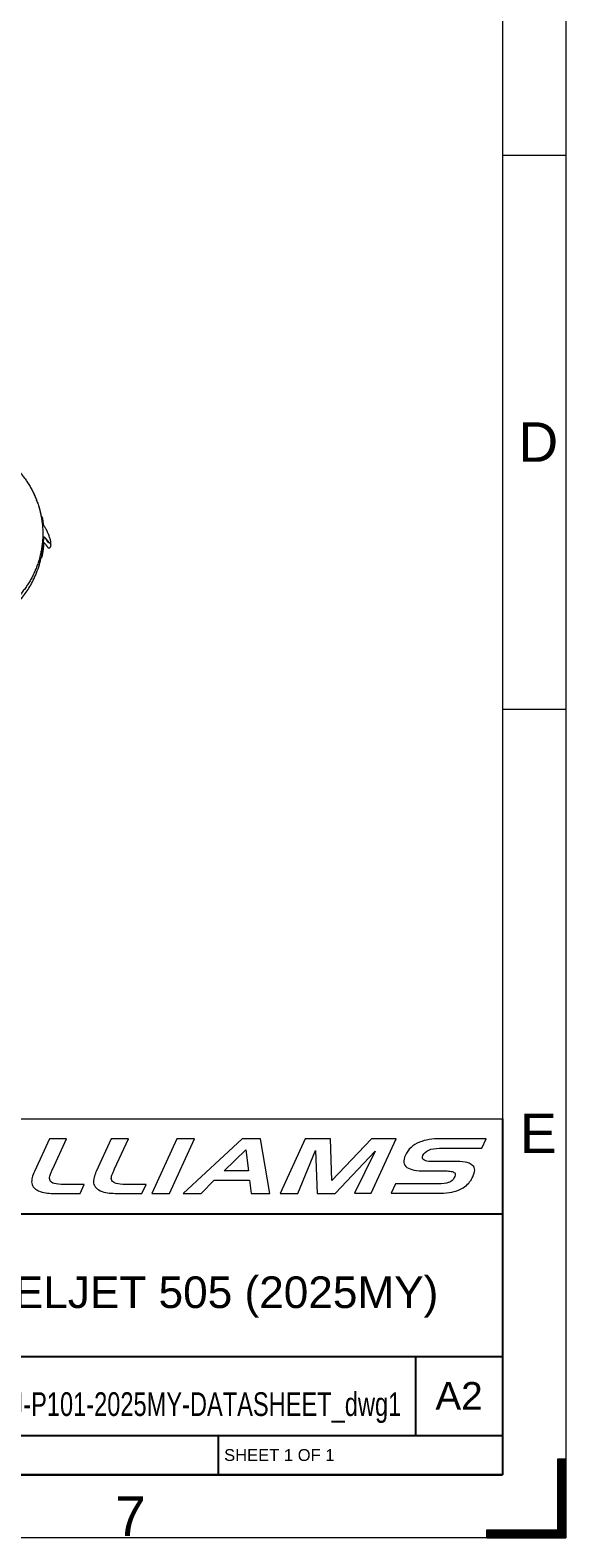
# Model space of a CAD drawing. Header units: millimetres. Extents: x 0 to 594, y 0 to 420.
# Tile 419 of 420: x 526 to 594, y 0 to 191. Entities that reach past the tile are written whole.
import ezdxf

# ---------------------------------------------------------------- set-up
doc = ezdxf.new("R2010")
doc.units = ezdxf.units.MM
doc.layers.add('1', color=7, linetype='Continuous', true_color=0xffffff)
doc.layers.add('256', color=7, linetype='Continuous', true_color=0xffffff)
doc.styles.add('Arial Unicode MS', font='txt')

# ---------------------------------------------------------------- blocks, each defined once
blk = doc.blocks.new('HATCH5')
at = {"color": 163, "lineweight": 13}
for p, q in [((593, 9.98988), (594, 9.98988)), ((593, 9.94755), (594, 9.94755)), ((593, 9.90522), (594, 9.90522)), ((593, 9.86289), (594, 9.86289)), ((593, 9.82056), (594, 9.82056)), ((593, 9.77823), (594, 9.77823)), ((593, 9.7359), (594, 9.7359)), ((593, 9.69357), (594, 9.69357)), ((593, 9.65124), (594, 9.65124)), ((593, 9.60891), (594, 9.60891)), ((593, 9.56658), (594, 9.56658)), ((593, 9.52425), (594, 9.52425)), ((593, 9.48192), (594, 9.48192)), ((593, 9.43959), (594, 9.43959)), ((593, 9.39726), (594, 9.39726)), ((593, 9.35493), (594, 9.35493)), ((593, 9.3126), (594, 9.3126)), ((593, 9.27027), (594, 9.27027)), ((593, 9.22794), (594, 9.22794)), ((593, 9.18561), (594, 9.18561)), ((593, 9.14328), (594, 9.14328)), ((593, 9.10095), (594, 9.10095)), ((593, 9.05862), (594, 9.05862)), ((593, 9.01629), (594, 9.01629)), ((593, 8.97396), (594, 8.97396)), ((593, 8.93163), (594, 8.93163)), ((593, 8.8893), (594, 8.8893)), ((593, 8.84697), (594, 8.84697)), ((593, 8.80464), (594, 8.80464)), ((593, 8.76231), (594, 8.76231)), ((593, 8.71998), (594, 8.71998)), ((593, 8.67765), (594, 8.67765)), ((593, 8.63532), (594, 8.63532)), ((593, 8.59299), (594, 8.59299)), ((593, 8.55066), (594, 8.55066)), ((593, 8.50833), (594, 8.50833)), ((593, 8.466), (594, 8.466)), ((593, 8.42367), (594, 8.42367)), ((593, 8.38134), (594, 8.38134)), ((593, 8.33901), (594, 8.33901)), ((593, 8.29668), (594, 8.29668)), ((593, 8.25435), (594, 8.25435)), ((593, 8.21202), (594, 8.21202)), ((593, 8.16969), (594, 8.16969)), ((593, 8.12736), (594, 8.12736)), ((593, 8.08503), (594, 8.08503)), ((593, 8.0427), (594, 8.0427)), ((593, 8.00037), (594, 8.00037)), ((593, 7.95804), (594, 7.95804)), ((593, 7.91571), (594, 7.91571)), ((593, 7.87338), (594, 7.87338)), ((593, 7.83105), (594, 7.83105)), ((593, 7.78872), (594, 7.78872)), ((593, 7.74639), (594, 7.74639)), ((593, 7.70406), (594, 7.70406)), ((593, 7.66173), (594, 7.66173)), ((593, 7.6194), (594, 7.6194)), ((593, 7.57707), (594, 7.57707)), ((593, 7.53474), (594, 7.53474)), ((593, 7.49241), (594, 7.49241)), ((593, 7.45008), (594, 7.45008)), ((593, 7.40775), (594, 7.40775)), ((593, 7.36542), (594, 7.36542)), ((593, 7.32309), (594, 7.32309)), ((593, 7.28076), (594, 7.28076)), ((593, 7.23843), (594, 7.23843)), ((593, 7.1961), (594, 7.1961)), ((593, 7.15377), (594, 7.15377)), ((593, 7.11144), (594, 7.11144)), ((593, 7.06911), (594, 7.06911)), ((593, 7.02678), (594, 7.02678)), ((593, 6.98445), (594, 6.98445)), ((593, 6.94212), (594, 6.94212)), ((593, 6.89979), (594, 6.89979)), ((593, 6.85746), (594, 6.85746)), ((593, 6.81513), (594, 6.81513)), ((593, 6.7728), (594, 6.7728)), ((593, 6.73047), (594, 6.73047)), ((593, 6.68814), (594, 6.68814)), ((593, 6.64581), (594, 6.64581)), ((593, 6.60348), (594, 6.60348)), ((593, 6.56115), (594, 6.56115)), ((593, 6.51882), (594, 6.51882)), ((593, 6.47649), (594, 6.47649)), ((593, 6.43416), (594, 6.43416)), ((593, 6.39183), (594, 6.39183)), ((593, 6.3495), (594, 6.3495)), ((593, 6.30717), (594, 6.30717)), ((593, 6.26484), (594, 6.26484)), ((593, 6.22251), (594, 6.22251)), ((593, 6.18018), (594, 6.18018)), ((593, 6.13785), (594, 6.13785)), ((593, 6.09552), (594, 6.09552)), ((593, 6.05319), (594, 6.05319)), ((593, 6.01086), (594, 6.01086)), ((593, 5.96853), (594, 5.96853)), ((593, 5.9262), (594, 5.9262)), ((593, 5.88387), (594, 5.88387)), ((593, 5.84154), (594, 5.84154)), ((593, 5.79921), (594, 5.79921)), ((593, 5.75688), (594, 5.75688)), ((593, 5.71455), (594, 5.71455)), ((593, 5.67222), (594, 5.67222)), ((593, 5.62989), (594, 5.62989)), ((593, 5.58756), (594, 5.58756)), ((593, 5.54523), (594, 5.54523)), ((593, 5.5029), (594, 5.5029)), ((593, 5.46057), (594, 5.46057)), ((593, 5.41824), (594, 5.41824)), ((593, 5.37591), (594, 5.37591)), ((593, 5.33358), (594, 5.33358)), ((593, 5.29125), (594, 5.29125)), ((593, 5.24892), (594, 5.24892)), ((593, 5.20659), (594, 5.20659)), ((593, 5.16426), (594, 5.16426)), ((593, 5.12193), (594, 5.12193)), ((593, 5.0796), (594, 5.0796)), ((593, 5.03727), (594, 5.03727)), ((593, 4.99494), (594, 4.99494)), ((593, 4.95261), (594, 4.95261)), ((593, 4.91028), (594, 4.91028)), ((593, 4.86795), (594, 4.86795)), ((593, 4.82562), (594, 4.82562)), ((593, 4.78329), (594, 4.78329)), ((593, 4.74096), (594, 4.74096)), ((593, 4.69863), (594, 4.69863)), ((593, 4.6563), (594, 4.6563)), ((593, 4.61397), (594, 4.61397)), ((593, 4.57164), (594, 4.57164)), ((593, 4.52931), (594, 4.52931)), ((593, 4.48698), (594, 4.48698)), ((593, 4.44465), (594, 4.44465)), ((593, 4.40232), (594, 4.40232)), ((593, 4.35999), (594, 4.35999)), ((593, 4.31766), (594, 4.31766)), ((593, 4.27533), (594, 4.27533)), ((593, 4.233), (594, 4.233)), ((593, 4.19067), (594, 4.19067)), ((593, 4.14834), (594, 4.14834)), ((593, 4.10601), (594, 4.10601)), ((593, 4.06368), (594, 4.06368)), ((593, 4.02135), (594, 4.02135)), ((593, 3.97902), (594, 3.97902)), ((593, 3.93669), (594, 3.93669)), ((593, 3.89436), (594, 3.89436)), ((593, 3.85203), (594, 3.85203)), ((593, 3.8097), (594, 3.8097)), ((593, 3.76737), (594, 3.76737)), ((593, 3.72504), (594, 3.72504)), ((593, 3.68271), (594, 3.68271)), ((593, 3.64038), (594, 3.64038)), ((593, 3.59805), (594, 3.59805)), ((593, 3.55572), (594, 3.55572)), ((593, 3.51339), (594, 3.51339)), ((593, 3.47106), (594, 3.47106)), ((593, 3.42873), (594, 3.42873)), ((593, 3.3864), (594, 3.3864)), ((593, 3.34407), (594, 3.34407)), ((593, 3.30174), (594, 3.30174)), ((593, 3.25941), (594, 3.25941)), ((593, 3.21708), (594, 3.21708)), ((593, 3.17475), (594, 3.17475)), ((593, 3.13242), (594, 3.13242)), ((593, 3.09009), (594, 3.09009)), ((593, 3.04776), (594, 3.04776)), ((593, 3.00543), (594, 3.00543)), ((593, 2.9631), (594, 2.9631)), ((593, 2.92077), (594, 2.92077)), ((593, 2.87844), (594, 2.87844)), ((593, 2.83611), (594, 2.83611)), ((593, 2.79378), (594, 2.79378)), ((593, 2.75145), (594, 2.75145)), ((593, 2.70912), (594, 2.70912)), ((593, 2.66679), (594, 2.66679)), ((593, 2.62446), (594, 2.62446)), ((593, 2.58213), (594, 2.58213)), ((593, 2.5398), (594, 2.5398)), ((593, 2.49747), (594, 2.49747)), ((593, 2.45514), (594, 2.45514)), ((593, 2.41281), (594, 2.41281)), ((593, 2.37048), (594, 2.37048)), ((593, 2.32815), (594, 2.32815)), ((593, 2.28582), (594, 2.28582)), ((593, 2.24349), (594, 2.24349)), ((593, 2.20116), (594, 2.20116)), ((593, 2.15883), (594, 2.15883)), ((593, 2.1165), (594, 2.1165)), ((593, 2.07417), (594, 2.07417)), ((593, 2.03184), (594, 2.03184)), ((593, 1.98951), (594, 1.98951)), ((593, 1.94718), (594, 1.94718)), ((584, 0.97359), (594, 0.97359)), ((584, 0.93126), (594, 0.93126)), ((584, 0.88893), (594, 0.88893)), ((584, 0.8466), (594, 0.8466)), ((584, 0.80427), (594, 0.80427)), ((584, 0.76194), (594, 0.76194)), ((584, 0.71961), (594, 0.71961)), ((584, 0.67728), (594, 0.67728)), ((584, 0.63495), (594, 0.63495)), ((584, 0.59262), (594, 0.59262)), ((584, 0.55029), (594, 0.55029)), ((584, 0.50796), (594, 0.50796)), ((584, 0.46563), (594, 0.46563)), ((584, 0.4233), (594, 0.4233)), ((584, 0.38097), (594, 0.38097)), ((584, 0.33864), (594, 0.33864)), ((584, 0.29631), (594, 0.29631)), ((584, 0.25398), (594, 0.25398)), ((584, 0.21165), (594, 0.21165)), ((584, 0.16932), (594, 0.16932)), ((584, 0.12699), (594, 0.12699)), ((584, 0.08466), (594, 0.08466)), ((584, 0.04233), (594, 0.04233)), ((584, 0), (594, 0)), ((593, 1.90485), (594, 1.90485)), ((593, 1.86252), (594, 1.86252)), ((593, 1.82019), (594, 1.82019)), ((593, 1.77786), (594, 1.77786)), ((593, 1.73553), (594, 1.73553)), ((593, 1.6932), (594, 1.6932)), ((593, 1.65087), (594, 1.65087)), ((593, 1.60854), (594, 1.60854)), ((593, 1.56621), (594, 1.56621)), ((593, 1.52388), (594, 1.52388)), ((593, 1.48155), (594, 1.48155)), ((593, 1.43922), (594, 1.43922)), ((593, 1.39689), (594, 1.39689)), ((593, 1.35456), (594, 1.35456)), ((593, 1.31223), (594, 1.31223)), ((593, 1.2699), (594, 1.2699)), ((593, 1.22757), (594, 1.22757)), ((593, 1.18524), (594, 1.18524)), ((593, 1.14291), (594, 1.14291)), ((593, 1.10058), (594, 1.10058)), ((593, 1.05825), (594, 1.05825)), ((593, 1.01592), (594, 1.01592))]:
    blk.add_line(p, q, dxfattribs=at)
blk = doc.blocks.new('TabularNote1')
at = {"layer": '1', "color": 163, "linetype": 'Continuous', "lineweight": 18}
for p, q in [((-127, 45.05), (-113, 45.05)), ((-127, 45.05), (-127, 42.05)), ((-113, 45.05), (-101, 45.05)), ((-101, 45.05), (-83, 45.05)), ((-83, 45.05), (-36, 45.05)), ((-36, 45.05), (-11, 45.05)), ((-11, 45.05), (0, 45.05)), ((-127, 42.05), (-127, 39.05)), ((-127, 39.05), (-127, 36.05)), ((-127, 36.05), (-127, 33.03)), ((-127, 33.03), (-127, 30.03)), ((-127, 30.03), (-127, 27)), ((-127, 27), (-127, 21)), ((-127, 21), (-127, 15)), ((-127, 15), (-127, 12)), ((-127, 12), (-127, 5)), ((-127, 5), (-127, 0))]:
    blk.add_line(p, q, dxfattribs=at)
at = {"layer": '1', "color": 163, "linetype": 'Continuous', "lineweight": 25}
for p, q in [((-113, 45.05), (-113, 42.05)), ((-101, 45.05), (-101, 42.05)), ((-83, 45.05), (-83, 42.05)), ((0, 45.05), (0, 42.05)), ((-127, 42.05), (-113, 42.05)), ((-113, 42.05), (-101, 42.05)), ((-113, 42.05), (-113, 39.05)), ((-101, 42.05), (-83, 42.05)), ((-101, 42.05), (-101, 39.05)), ((-83, 42.05), (-83, 39.05)), ((0, 42.05), (0, 39.05)), ((-127, 39.05), (-113, 39.05)), ((-113, 39.05), (-101, 39.05)), ((-113, 39.05), (-113, 36.05)), ((-101, 39.05), (-83, 39.05)), ((-101, 39.05), (-101, 36.05)), ((-83, 39.05), (-83, 36.05)), ((0, 39.05), (0, 36.05)), ((-127, 36.05), (-113, 36.05)), ((-113, 36.05), (-101, 36.05)), ((-101, 36.05), (-83, 36.05)), ((-83, 36.05), (-83, 33.03)), ((0, 36.05), (0, 33.03)), ((-127, 33.03), (-113, 33.03)), ((-113, 33.03), (-101, 33.03)), ((-101, 33.03), (-83, 33.03)), ((-83, 33.03), (-36, 33.03)), ((-83, 33.03), (-83, 30.03)), ((-36, 33.03), (-11, 33.03)), ((-11, 33.03), (0, 33.03)), ((0, 33.03), (0, 30.03)), ((-127, 30.03), (-113, 30.03)), ((-113, 30.03), (-101, 30.03)), ((-101, 30.03), (-83, 30.03)), ((-83, 30.03), (-83, 27)), ((0, 30.03), (0, 27)), ((-83, 27), (-83, 21)), ((0, 27), (0, 21)), ((-83, 21), (-83, 15)), ((0, 21), (0, 15)), ((-127, 15), (-113, 15)), ((-113, 15), (-101, 15)), ((-101, 15), (-83, 15)), ((-83, 15), (-36, 15)), ((-83, 15), (-83, 12)), ((-36, 15), (-11, 15)), ((-11, 15), (0, 15)), ((-11, 15), (-11, 12)), ((0, 15), (0, 12)), ((-83, 12), (-83, 5)), ((-11, 12), (-11, 5)), ((0, 12), (0, 5)), ((-83, 5), (-36, 5)), ((-83, 5), (-83, 0)), ((-36, 5), (-11, 5)), ((-36, 5), (-36, 0)), ((-11, 5), (0, 5)), ((0, 5), (0, 0)), ((-127, 0), (-113, 0)), ((-113, 0), (-101, 0)), ((-101, 0), (-83, 0)), ((-83, 0), (-36, 0)), ((-36, 0), (-11, 0)), ((-11, 0), (0, 0))]:
    blk.add_line(p, q, dxfattribs=at)
at = {"layer": '1', "color": 18, "linetype": 'Continuous', "lineweight": 13, "line_spacing_factor": 1.047437, "style": 'Arial Unicode MS'}
for s, insert, char_height, attachment_point in [('\\fArial Unicode MS|b0|i0;\\W1.0000;NAME', (-107, 43.55), 1.5, 5), ('\\fArial Unicode MS|b0|i0;\\W1.0000;DATE', (-92, 43.55), 1.5, 5), ('\\fArial Unicode MS|b0|i0;\\W1.0000;  DRAWN', (-126.22, 40.55), 1.5, 4), ('\\fArial Unicode MS|b0|i0;\\W1.0000;FZ', (-112.22, 40.55), 1.5, 4), ('\\fArial Unicode MS|b0|i0;\\W1.0000;18/10/2024', (-100.22, 40.55), 1.5, 4), ("\\fArial Unicode MS|b0|i0;\\W1.0000;  APPV'D", (-126.22, 37.55), 1.5, 4), ('\\fArial Unicode MS|b0|i0;\\W1.0000;AM', (-112.22, 37.55), 1.5, 4), ('\\fArial Unicode MS|b0|i0;\\W1.0000;18/10/2024', (-100.22, 37.55), 1.5, 4), ('\\fArial Unicode MS|b0|i0;\\W1.0000;  PROJECT:', (-126.22, 34.54), 1.5, 4), ('\\fArial Unicode MS|b0|i0;\\W1.0000;  INSPECTION LEVEL:', (-126.22, 31.53), 1.5, 4), ('\\fArial Unicode MS|b0|i0;\\W1.0000;TITLE', (-82.23, 31.53), 1.5, 4), ('\\fArial Unicode MS|b0|i0;\\W1.0000;  MATERIAL & FINISH', (-126.22, 28.51), 1.5, 4), ('\\fArial Unicode MS|b0|i0;\\W1.0000;DIESELJET 505 (2025MY)', (-41.5, 22.51), 4, 5), ('\\fArial Unicode MS|b0|i0;\\W1.0000;REMOVE ALL BURRS & BREAK SHARP\\PEDGES \\PGENERAL SURFACE FINISH Ra 1.6UM\\PDIMENSIONS IN MM UNLESS STATED \\PDO NOT SCALE DRAWING', (-105, 7.5), 1.5, 5), ('\\fArial Unicode MS|b0|i0;\\W1.0000;PART NO.', (-82.23, 13.5), 1.5, 4), ('\\fArial Unicode MS|b0|i0;\\W1.0000;A2', (-5.5, 10), 3.5, 5), ('\\fArial Unicode MS|b0|i0;\\W0.7132;WPT-000505DJ-P101-2025MY-DATASHEET_dwg1', (-81.91, 8.5), 3, 4), ('\\fArial Unicode MS|b0|i0;\\W1.0000;SCALE 1:20', (-82.23, 2.5), 1.5, 4), ('\\fArial Unicode MS|b0|i0;\\W1.0000;SHEET 1 OF 1', (-35.23, 2.5), 1.5, 4)]:
    blk.add_mtext(s, dxfattribs=dict(at, insert=insert, char_height=char_height, attachment_point=attachment_point))

msp = doc.modelspace()

# ---------------------------------------------------------------- linework, layer by layer
at = {"layer": '1', "color": 155, "linetype": 'Continuous', "lineweight": 13}
msp.add_line((528.823, 126.037), (528.823, 126.061), dxfattribs=at)
for points, degree, knots in [([(519.436, 138.391), (519.965, 138.228), (521.56, 137.569), (523.505, 136.272), (525.159, 134.622), (526.459, 132.681), (527.354, 130.525), (527.604, 129.27), (527.624, 129.159)], 2, [0, 0, 0, 0.0854612, 0.2649033, 0.4443454, 0.6237875, 0.8032295, 0.9826716, 1, 1, 1]), ([(519.436, 138.391), (519.965, 138.228), (521.56, 137.569), (523.505, 136.272), (525.159, 134.622), (526.459, 132.681), (527.354, 130.525), (527.811, 128.236), (527.811, 125.902), (527.354, 123.613), (526.459, 121.457), (525.16, 119.516), (523.505, 117.866), (521.561, 116.569), (519.965, 115.91), (519.436, 115.747)], 2, [0, 0, 0, 0.0367684, 0.1139736, 0.1911788, 0.2683839, 0.3455891, 0.4227943, 0.4999994, 0.5772046, 0.6544098, 0.7316149, 0.8088201, 0.8860253, 0.9632304, 1, 1, 1]), ([(527.541, 124.682), (527.567, 124.681), (527.592, 124.681), (527.646, 124.68), (527.674, 124.679), (527.702, 124.679), (527.703, 124.679), (527.705, 124.679), (527.708, 124.679), (527.71, 124.679), (527.713, 124.679), (527.714, 124.679), (527.716, 124.679), (527.716, 124.679), (527.718, 124.679), (527.718, 124.679), (527.719, 124.679), (527.719, 124.679), (527.719, 124.679), (527.72, 124.679), (527.72, 124.679), (527.72, 124.68), (527.72, 124.68), (527.721, 124.68), (527.721, 124.68), (527.721, 124.68), (527.721, 124.681), (527.721, 124.681), (527.721, 124.681), (527.721, 124.681), (527.721, 124.683), (527.721, 124.684), (527.722, 124.686), (527.722, 124.687), (527.723, 124.689), (527.723, 124.691), (527.724, 124.697), (527.725, 124.701), (527.727, 124.709), (527.727, 124.713), (527.729, 124.721), (527.731, 124.733), (527.733, 124.744), (527.737, 124.76), (527.738, 124.768), (527.741, 124.784), (527.746, 124.807), (527.75, 124.831), (527.759, 124.878), (527.765, 124.91), (527.776, 124.973), (527.782, 125.005), (527.793, 125.069), (527.809, 125.165), (527.823, 125.261), (527.842, 125.39), (527.851, 125.454), (527.868, 125.584), (527.876, 125.65), (527.89, 125.781), (527.897, 125.846), (527.916, 126.044), (527.927, 126.177), (527.939, 126.377), (527.943, 126.444), (527.947, 126.545), (527.948, 126.579), (527.95, 126.617), (527.95, 126.621), (527.95, 126.63), (527.95, 126.634), (527.951, 126.642), (527.951, 126.647), (527.951, 126.652), (527.951, 126.653), (527.951, 126.655), (527.951, 126.658), (527.951, 126.661), (527.952, 126.664), (527.952, 126.665), (527.952, 126.666), (527.952, 126.667), (527.952, 126.669), (527.952, 126.67), (527.952, 126.671), (527.952, 126.671), (527.952, 126.671), (527.952, 126.671), (527.952, 126.672), (527.952, 126.672), (527.952, 126.672), (527.952, 126.672), (527.952, 126.672), (527.952, 126.672), (527.952, 126.672), (527.952, 126.672), (527.952, 126.672), (527.953, 126.672), (527.953, 126.672), (527.953, 126.672), (527.953, 126.672), (527.953, 126.672), (527.953, 126.672), (527.954, 126.672), (527.954, 126.671), (527.955, 126.671), (527.956, 126.67), (527.957, 126.669), (527.959, 126.668), (527.961, 126.666), (527.971, 126.658), (527.98, 126.652), (528.001, 126.635), (528.014, 126.624), (528.042, 126.601), (528.055, 126.589), (528.076, 126.572), (528.086, 126.563), (528.096, 126.554), (528.103, 126.548), (528.106, 126.544), (528.123, 126.529), (528.136, 126.517), (528.175, 126.479), (528.201, 126.453), (528.251, 126.399), (528.275, 126.372), (528.323, 126.315), (528.346, 126.286), (528.391, 126.226), (528.413, 126.196), (528.445, 126.148), (528.456, 126.132), (528.469, 126.112), (528.471, 126.108), (528.477, 126.1), (528.479, 126.096), (528.487, 126.084), (528.492, 126.075), (528.502, 126.059), (528.507, 126.051), (528.516, 126.034), (528.521, 126.026), (528.528, 126.013), (528.531, 126.009), (528.534, 126.002), (528.536, 126), (528.538, 125.996), (528.539, 125.994), (528.543, 125.988), (528.545, 125.983), (528.55, 125.975), (528.553, 125.972), (528.557, 125.967), (528.558, 125.966), (528.559, 125.964), (528.56, 125.963), (528.562, 125.961), (528.564, 125.959), (528.569, 125.954), (528.572, 125.951), (528.579, 125.945), (528.583, 125.942), (528.588, 125.939), (528.59, 125.937), (528.593, 125.935), (528.595, 125.934), (528.605, 125.929), (528.612, 125.925), (528.623, 125.921), (528.627, 125.919), (528.633, 125.918), (528.635, 125.917), (528.638, 125.916), (528.64, 125.916), (528.65, 125.914), (528.657, 125.913), (528.672, 125.912), (528.679, 125.912), (528.69, 125.913), (528.693, 125.913), (528.698, 125.914), (528.7, 125.914), (528.704, 125.915), (528.709, 125.916), (528.717, 125.919), (528.724, 125.921), (528.734, 125.924), (528.74, 125.927), (528.748, 125.932), (528.749, 125.932), (528.752, 125.934), (528.754, 125.935), (528.758, 125.938), (528.767, 125.944), (528.78, 125.956), (528.789, 125.967), (528.796, 125.975), (528.798, 125.979), (528.801, 125.983), (528.802, 125.985), (528.804, 125.988), (528.805, 125.99), (528.809, 125.998), (528.813, 126.006), (528.816, 126.017), (528.818, 126.021), (528.819, 126.027), (528.82, 126.029), (528.82, 126.032), (528.82, 126.033), (528.821, 126.035), (528.822, 126.041), (528.822, 126.046), (528.823, 126.055), (528.823, 126.059), (528.823, 126.066), (528.823, 126.068), (528.822, 126.073), (528.822, 126.075), (528.821, 126.082), (528.821, 126.087), (528.819, 126.094), (528.819, 126.096), (528.818, 126.101), (528.817, 126.106), (528.815, 126.111), (528.814, 126.115), (528.814, 126.117), (528.814, 126.118), (528.811, 126.129), (528.809, 126.138), (528.804, 126.157), (528.802, 126.166), (528.795, 126.194), (528.791, 126.212), (528.781, 126.25), (528.776, 126.268), (528.751, 126.361), (528.73, 126.434), (528.685, 126.582), (528.661, 126.655), (528.629, 126.746), (528.622, 126.765), (528.613, 126.792), (528.609, 126.801), (528.603, 126.819), (528.586, 126.865), (528.569, 126.91), (528.526, 127.018), (528.496, 127.089), (528.435, 127.231), (528.402, 127.301), (528.352, 127.405), (528.335, 127.439), (528.3, 127.508), (528.247, 127.611), (528.172, 127.746), (528.113, 127.846), (528.088, 127.887), (528.083, 127.895), (528.073, 127.912), (528.057, 127.936), (528.001, 128.026), (527.948, 128.107), (527.905, 128.17)], 3, [0, 0, 0, 0, 0.0165547, 0.0165547, 0.0347666, 0.0347666, 0.0353357, 0.0353357, 0.0359049, 0.0370431, 0.0370431, 0.0376122, 0.0376122, 0.0381814, 0.0381814, 0.0384659, 0.0384659, 0.0386082, 0.0386082, 0.0387505, 0.0387505, 0.0388928, 0.0388928, 0.039035, 0.039035, 0.0391062, 0.0391062, 0.0391773, 0.0391773, 0.0393196, 0.0393196, 0.0398887, 0.0398887, 0.0404578, 0.0404578, 0.0415961, 0.0415961, 0.0438726, 0.0438726, 0.0461491, 0.0461491, 0.0484256, 0.0529786, 0.0529786, 0.0575316, 0.0575316, 0.0620845, 0.0711905, 0.0711905, 0.0894025, 0.0894025, 0.1076144, 0.1076144, 0.1258264, 0.1622503, 0.1622503, 0.1986742, 0.1986742, 0.2350981, 0.2350981, 0.271522, 0.271522, 0.3443698, 0.3443698, 0.3807937, 0.3807937, 0.3990056, 0.3990056, 0.4012821, 0.4012821, 0.4035586, 0.4035586, 0.4058351, 0.4058351, 0.4064042, 0.4064042, 0.4069734, 0.4081116, 0.4081116, 0.4083962, 0.4083962, 0.4086807, 0.4092498, 0.4092498, 0.4093921, 0.4094633, 0.4094633, 0.4095344, 0.4095344, 0.4096056, 0.4096056, 0.4096767, 0.4096767, 0.4097478, 0.4097478, 0.4097834, 0.4097834, 0.409819, 0.409819, 0.4098901, 0.4098901, 0.4099613, 0.4099613, 0.4101035, 0.4101035, 0.4103881, 0.4103881, 0.4109572, 0.4109572, 0.4115263, 0.4126646, 0.4172176, 0.4172176, 0.4263236, 0.4263236, 0.4354295, 0.4354295, 0.4399825, 0.442259, 0.442259, 0.4445355, 0.4445355, 0.4536415, 0.4536415, 0.4718534, 0.4718534, 0.4900654, 0.4900654, 0.5082773, 0.5082773, 0.5264893, 0.5264893, 0.5355953, 0.5355953, 0.5378718, 0.5378718, 0.5401482, 0.5401482, 0.5447012, 0.5447012, 0.5492542, 0.5492542, 0.5538072, 0.5538072, 0.5560837, 0.5560837, 0.5572219, 0.5572219, 0.5583602, 0.5583602, 0.5606367, 0.5606367, 0.5629132, 0.5629132, 0.5634823, 0.5634823, 0.5640514, 0.5640514, 0.5651897, 0.5651897, 0.5674662, 0.5674662, 0.5697427, 0.5697427, 0.5708809, 0.5708809, 0.5720192, 0.5720192, 0.5765721, 0.5765721, 0.5788486, 0.5788486, 0.5799869, 0.5799869, 0.5811251, 0.5811251, 0.5856781, 0.5856781, 0.5902311, 0.5902311, 0.5925076, 0.5925076, 0.5936459, 0.5936459, 0.5947841, 0.5970606, 0.5993371, 0.5993371, 0.6038901, 0.6038901, 0.6050283, 0.6050283, 0.6061666, 0.6061666, 0.6084431, 0.612996, 0.617549, 0.617549, 0.6198255, 0.6198255, 0.6209638, 0.6209638, 0.622102, 0.622102, 0.626655, 0.626655, 0.6289315, 0.6289315, 0.6300698, 0.6300698, 0.6306389, 0.6306389, 0.631208, 0.6334845, 0.6334845, 0.635761, 0.635761, 0.6368992, 0.6368992, 0.6380375, 0.6380375, 0.640314, 0.640314, 0.6414522, 0.6414522, 0.6425905, 0.6437287, 0.6442978, 0.6442978, 0.644867, 0.644867, 0.6494199, 0.6494199, 0.6539729, 0.6539729, 0.6630789, 0.6630789, 0.6721849, 0.6721849, 0.7086088, 0.7086088, 0.7450327, 0.7450327, 0.7541387, 0.7541387, 0.7586917, 0.7586917, 0.7632446, 0.7814566, 0.7814566, 0.8178805, 0.8178805, 0.8543044, 0.8543044, 0.8725163, 0.8725163, 0.8907283, 0.9271522, 0.9453641, 0.9453641, 0.9499171, 0.9499171, 0.9544701, 0.9635761, 1, 1, 1, 1]), ([(527.905, 128.17), (527.891, 128.311), (527.876, 128.453), (527.848, 128.666), (527.838, 128.737), (527.822, 128.843), (527.817, 128.879), (527.808, 128.932), (527.805, 128.95), (527.8, 128.986), (527.797, 129.003), (527.792, 129.03), (527.791, 129.039), (527.788, 129.057), (527.785, 129.075), (527.781, 129.097), (527.778, 129.11), (527.777, 129.119), (527.776, 129.124), (527.774, 129.132), (527.774, 129.137), (527.772, 129.144), (527.772, 129.146), (527.771, 129.15), (527.77, 129.155), (527.769, 129.16), (527.769, 129.164), (527.768, 129.166), (527.768, 129.167), (527.768, 129.168), (527.768, 129.168), (527.768, 129.168), (527.768, 129.168), (527.768, 129.168), (527.768, 129.169), (527.768, 129.169), (527.768, 129.169), (527.768, 129.169), (527.768, 129.169), (527.768, 129.169), (527.768, 129.169), (527.768, 129.169), (527.768, 129.17), (527.768, 129.17), (527.768, 129.17), (527.768, 129.17), (527.767, 129.17), (527.767, 129.17), (527.767, 129.17), (527.767, 129.17), (527.767, 129.17), (527.767, 129.17), (527.767, 129.17), (527.767, 129.17), (527.766, 129.171), (527.766, 129.171), (527.766, 129.171), (527.765, 129.171), (527.765, 129.171), (527.765, 129.171), (527.765, 129.171), (527.764, 129.171), (527.764, 129.171), (527.762, 129.171), (527.76, 129.171), (527.751, 129.171), (527.744, 129.171), (527.73, 129.171), (527.695, 129.172), (527.659, 129.172), (527.62, 129.173), (527.609, 129.173), (527.598, 129.173)], 3, [0, 0, 0, 0, 0.351062, 0.351062, 0.5265929, 0.5265929, 0.6143584, 0.6143584, 0.6582412, 0.6582412, 0.7021239, 0.7021239, 0.7240653, 0.7240653, 0.7460067, 0.767948, 0.7789187, 0.7789187, 0.7898894, 0.7898894, 0.8008601, 0.8008601, 0.8063454, 0.8063454, 0.8118308, 0.8173161, 0.8200588, 0.8214301, 0.8221158, 0.8224586, 0.8224586, 0.8226301, 0.8226301, 0.8228015, 0.8234871, 0.8234871, 0.8236586, 0.8236586, 0.8237443, 0.8237443, 0.82383, 0.82383, 0.8240014, 0.8240014, 0.8241728, 0.8241728, 0.8243442, 0.8243442, 0.8245156, 0.8245156, 0.8248585, 0.8248585, 0.8252013, 0.8252013, 0.8255441, 0.8255441, 0.8262298, 0.8262298, 0.8269155, 0.8269155, 0.8276011, 0.8276011, 0.8282868, 0.8282868, 0.8337722, 0.8337722, 0.8557135, 0.8557135, 0.8776549, 0.9654204, 0.9654204, 1, 1, 1, 1]), ([(527.656, 124.049), (527.67, 124.048), (527.697, 124.054), (527.706, 124.108), (527.723, 124.16), (527.737, 124.215), (527.75, 124.27), (527.763, 124.327), (527.774, 124.384), (527.786, 124.445), (527.799, 124.516), (527.813, 124.597), (527.829, 124.699), (527.844, 124.793), (527.861, 124.909), (527.875, 125.012), (527.889, 125.115), (527.902, 125.228), (527.916, 125.351), (527.925, 125.448), (527.933, 125.53), (527.937, 125.581), (527.941, 125.623), (527.943, 125.647), (527.944, 125.666), (527.945, 125.68), (527.946, 125.693), (527.948, 125.712), (527.952, 125.763), (527.954, 125.794), (527.956, 125.835), (527.959, 125.875), (527.961, 125.913), (527.962, 125.943), (527.962, 125.959), (527.961, 125.961), (527.961, 125.962)], 3, [0, 0, 0, 0, 0.0683926, 0.1606837, 0.2448164, 0.32078, 0.3885773, 0.4482099, 0.4999213, 0.5458959, 0.5866577, 0.6329075, 0.6699209, 0.6977396, 0.7127339, 0.7270323, 0.7428551, 0.7602017, 0.7790715, 0.7994309, 0.8081446, 0.8140848, 0.8160556, 0.8174227, 0.8179297, 0.8183731, 0.8188204, 0.8193374, 0.8207342, 0.8287328, 0.8375177, 0.8491163, 0.8755882, 0.9104133, 0.953608, 1, 1, 1, 1]), ([(527.93, 125.968), (527.938, 125.959), (527.951, 125.943), (527.97, 125.922), (527.988, 125.902), (528.009, 125.88), (528.033, 125.855), (528.059, 125.827), (528.091, 125.792), (528.119, 125.76), (528.146, 125.729), (528.16, 125.712), (528.168, 125.703), (528.172, 125.697), (528.176, 125.693), (528.178, 125.69), (528.181, 125.686), (528.184, 125.682), (528.189, 125.676), (528.203, 125.658), (528.233, 125.62), (528.26, 125.583), (528.292, 125.54), (528.32, 125.499), (528.361, 125.44), (528.403, 125.373), (528.45, 125.311), (528.508, 125.281), (528.552, 125.268), (528.586, 125.264), (528.621, 125.266), (528.656, 125.273), (528.691, 125.286), (528.723, 125.306), (528.75, 125.329), (528.773, 125.356), (528.794, 125.387), (528.813, 125.423), (528.828, 125.463), (528.839, 125.506), (528.847, 125.552), (528.85, 125.597), (528.849, 125.64), (528.846, 125.68), (528.842, 125.717), (528.838, 125.751), (528.834, 125.783), (528.829, 125.811), (528.823, 125.844), (528.815, 125.888), (528.806, 125.927), (528.8, 125.952), (528.799, 125.957)], 3, [0, 0, 0, 0, 0.027642, 0.0470421, 0.0651314, 0.0807125, 0.0937863, 0.1056016, 0.1141857, 0.1195514, 0.1210437, 0.1215046, 0.1216702, 0.1217994, 0.1218542, 0.1219054, 0.1219561, 0.1220093, 0.122133, 0.1222915, 0.1233655, 0.1278606, 0.1326406, 0.138624, 0.1453112, 0.1620243, 0.1819392, 0.2050807, 0.2314356, 0.2595051, 0.2866766, 0.3128995, 0.347404, 0.3801085, 0.4111007, 0.4429027, 0.4773675, 0.5138657, 0.5523966, 0.5929594, 0.635434, 0.6771862, 0.7171361, 0.755072, 0.7912263, 0.8255993, 0.8581914, 0.8890184, 0.9203218, 0.9536983, 0.9891471, 1, 1, 1, 1]), ([(528.633, 125.893), (528.632, 125.893), (528.63, 125.893), (528.628, 125.892), (528.626, 125.892), (528.622, 125.892), (528.62, 125.892), (528.612, 125.892), (528.606, 125.892), (528.596, 125.893), (528.591, 125.894), (528.583, 125.895), (528.58, 125.896), (528.577, 125.897), (528.575, 125.897), (528.573, 125.898), (528.571, 125.898), (528.565, 125.901), (528.56, 125.902), (528.551, 125.907), (528.546, 125.909), (528.539, 125.913), (528.537, 125.914), (528.533, 125.916), (528.532, 125.917), (528.53, 125.919), (528.529, 125.919), (528.524, 125.923), (528.519, 125.926), (528.511, 125.933), (528.508, 125.937), (528.501, 125.945), (528.497, 125.949), (528.493, 125.954), (528.493, 125.955), (528.491, 125.958), (528.49, 125.959), (528.488, 125.962), (528.487, 125.964), (528.483, 125.971), (528.48, 125.976), (528.472, 125.99), (528.467, 125.999), (528.457, 126.018), (528.451, 126.027), (528.435, 126.054), (528.424, 126.072), (528.406, 126.099), (528.401, 126.108), (528.392, 126.122), (528.389, 126.126), (528.383, 126.135), (528.356, 126.175), (528.328, 126.213), (528.277, 126.28), (528.25, 126.313), (528.195, 126.376), (528.167, 126.407), (528.108, 126.467), (528.078, 126.497), (528.031, 126.539), (528.015, 126.553), (527.983, 126.581), (527.967, 126.595), (527.95, 126.608)], 3, [0, 0, 0, 0, 0.0039062, 0.0039062, 0.0078125, 0.0078125, 0.015625, 0.015625, 0.03125, 0.03125, 0.046875, 0.046875, 0.0546875, 0.0546875, 0.0585937, 0.0585937, 0.0625, 0.0625, 0.078125, 0.078125, 0.09375, 0.09375, 0.1015625, 0.1015625, 0.1054687, 0.1054687, 0.109375, 0.109375, 0.125, 0.125, 0.140625, 0.140625, 0.15625, 0.15625, 0.1601562, 0.1601562, 0.1640625, 0.1640625, 0.171875, 0.171875, 0.1875, 0.1875, 0.21875, 0.21875, 0.25, 0.25, 0.3125, 0.3125, 0.34375, 0.34375, 0.359375, 0.359375, 0.375, 0.5, 0.5, 0.625, 0.625, 0.75, 0.75, 0.875, 0.875, 0.9375, 0.9375, 1, 1, 1, 1]), ([(519.431, 115.106), (519.671, 115.17), (520.318, 115.37), (521.285, 115.81), (522.286, 116.376), (523.123, 116.959), (523.809, 117.523), (524.378, 118.062), (524.841, 118.555), (525.282, 119.079), (525.738, 119.692), (526.195, 120.402), (526.638, 121.215), (527.049, 122.136), (527.392, 123.127), (527.559, 123.812), (527.625, 124.152)], 3, [0, 0, 0, 0, 0.0434701, 0.1192782, 0.1879641, 0.2496263, 0.3043144, 0.3529496, 0.3963596, 0.450519, 0.5157733, 0.5923298, 0.6803343, 0.7799097, 0.8911778, 1, 1, 1, 1]), ([(527.56, 124.652), (527.56, 124.651), (527.56, 124.651), (527.56, 124.651), (527.56, 124.651), (527.56, 124.65), (527.56, 124.65), (527.56, 124.65), (527.56, 124.65), (527.56, 124.649), (527.56, 124.649), (527.561, 124.648), (527.561, 124.648), (527.561, 124.647), (527.561, 124.646), (527.562, 124.645), (527.562, 124.644), (527.563, 124.642), (527.565, 124.637), (527.566, 124.632), (527.57, 124.621), (527.573, 124.613), (527.58, 124.591), (527.585, 124.575), (527.598, 124.53), (527.605, 124.499), (527.616, 124.454), (527.619, 124.439), (527.625, 124.409), (527.628, 124.394), (527.633, 124.364), (527.635, 124.348), (527.639, 124.318), (527.64, 124.303), (527.641, 124.28), (527.642, 124.273), (527.642, 124.257), (527.642, 124.25), (527.642, 124.227), (527.64, 124.211), (527.638, 124.189), (527.637, 124.181), (527.634, 124.166), (527.633, 124.159), (527.631, 124.151), (527.631, 124.15), (527.631, 124.15)], 3, [0, 0, 0, 0, 0.0014147, 0.0014147, 0.002122, 0.002122, 0.0028294, 0.0028294, 0.0042441, 0.0042441, 0.0056588, 0.0056588, 0.0084882, 0.0084882, 0.0113176, 0.0113176, 0.0169764, 0.0169764, 0.0226352, 0.0452704, 0.0452704, 0.0905408, 0.0905408, 0.1810815, 0.1810815, 0.362163, 0.362163, 0.4527038, 0.4527038, 0.5432445, 0.5432445, 0.6337853, 0.6337853, 0.724326, 0.724326, 0.7695964, 0.7695964, 0.8148668, 0.8148668, 0.9054075, 0.9054075, 0.9506779, 0.9506779, 0.9959483, 0.9959483, 1, 1, 1, 1])]:
    msp.add_open_spline(points, degree=degree, knots=knots, dxfattribs=at)
msp.add_open_spline([(527.037, 131.218), (527.02, 131.262)], degree=1, dxfattribs=at)
at = {"layer": '256', "color": 163, "linetype": 'Continuous', "lineweight": 18}
for p, q in [((594, 420), (594, 0)), ((586, 412), (586, 8)), ((586, 174.958), (594, 174.958)), ((586, 104.875), (594, 104.875)), ((593, 10), (594, 10)), ((593, 1), (593, 10)), ((594, 10), (594, 0)), ((586, 8), (8, 8)), ((594, 8), (594, 0)), ((594, 0), (0, 0)), ((584, 1), (593, 1)), ((584, 0), (584, 1)), ((594, 0), (584, 0)), ((586, 0), (594, 0))]:
    msp.add_line(p, q, dxfattribs=at)
at = {"layer": '256', "color": 7, "linetype": 'Continuous', "lineweight": 18}
for points, knots in [([(533.052, 44.706), (533.052, 44.706), (532.536, 43.584), (532.536, 43.584), (532.536, 43.584), (529.792, 43.583), (529.792, 43.583), (529.607, 43.583), (529.607, 43.583), (529.449, 43.583), (529.449, 43.583), (529.05, 43.583), (528.7, 43.595), (528.402, 43.621), (528.105, 43.646), (527.8, 43.713), (527.488, 43.822), (527.176, 43.931), (526.926, 44.082), (526.737, 44.274), (526.549, 44.465), (526.44, 44.671), (526.387, 45.113), (526.406, 45.347), (526.54, 45.846), (526.635, 46.105), (526.759, 46.374), (526.759, 46.374), (528.645, 50.482), (528.645, 50.482), (528.645, 50.482), (530.814, 50.482), (530.814, 50.482), (530.814, 50.482), (529.066, 46.678), (529.066, 46.678), (528.99, 46.512), (528.925, 46.369), (528.869, 46.25), (528.816, 46.131), (528.758, 45.969), (528.696, 45.764), (528.635, 45.558), (528.647, 45.372), (528.732, 45.205), (528.797, 45.039), (528.977, 44.913), (529.269, 44.831), (529.563, 44.747), (529.971, 44.705), (530.492, 44.706), (530.492, 44.706), (533.052, 44.706), (533.052, 44.706), (533.052, 44.706), (533.052, 44.706), (533.052, 44.706), (533.052, 44.706), (533.052, 44.706)], [0, 0, 0, 0, 0.047619, 0.047619, 0.047619, 0.0952381, 0.0952381, 0.1428571, 0.1428571, 0.1904762, 0.1904762, 0.1904762, 0.2380952, 0.2380952, 0.2380952, 0.2857143, 0.2857143, 0.2857143, 0.3333333, 0.3333333, 0.3333333, 0.3809524, 0.3809524, 0.4285714, 0.4285714, 0.4761905, 0.4761905, 0.4761905, 0.5238095, 0.5238095, 0.5238095, 0.5714286, 0.5714286, 0.5714286, 0.6190476, 0.6190476, 0.6190476, 0.6666667, 0.6666667, 0.6666667, 0.7142857, 0.7142857, 0.7142857, 0.7619048, 0.7619048, 0.7619048, 0.8095238, 0.8095238, 0.8095238, 0.8571429, 0.8571429, 0.8571429, 0.9047619, 0.9047619, 0.9047619, 0.952381, 0.952381, 1, 1, 1, 1]), ([(540.876, 44.709), (540.876, 44.709), (540.361, 43.586), (540.361, 43.586), (540.361, 43.586), (537.616, 43.585), (537.616, 43.585), (537.432, 43.585), (537.432, 43.585), (537.274, 43.585), (537.274, 43.585), (536.873, 43.585), (536.525, 43.598), (536.227, 43.623), (535.929, 43.648), (535.625, 43.716), (535, 43.934), (534.75, 44.084), (534.562, 44.276), (534.373, 44.468), (534.265, 44.674), (534.238, 44.894), (534.212, 45.115), (534.23, 45.35), (534.298, 45.6), (534.364, 45.848), (534.46, 46.108), (534.583, 46.376), (534.583, 46.376), (536.47, 50.484), (536.47, 50.484), (536.47, 50.484), (538.638, 50.485), (538.638, 50.485), (538.638, 50.485), (536.891, 46.68), (536.891, 46.68), (536.814, 46.514), (536.749, 46.372), (536.695, 46.252), (536.64, 46.134), (536.583, 45.972), (536.52, 45.766), (536.459, 45.56), (536.471, 45.375), (536.556, 45.207), (536.621, 45.041), (536.8, 44.916), (537.388, 44.75), (537.795, 44.707), (538.316, 44.707), (538.316, 44.707), (540.876, 44.709), (540.876, 44.709), (540.876, 44.709), (540.876, 44.709), (540.876, 44.709), (540.876, 44.709), (540.876, 44.709)], [0, 0, 0, 0, 0.047619, 0.047619, 0.047619, 0.0952381, 0.0952381, 0.1428571, 0.1428571, 0.1904762, 0.1904762, 0.1904762, 0.2380952, 0.2380952, 0.2380952, 0.2857143, 0.2857143, 0.3333333, 0.3333333, 0.3333333, 0.3809524, 0.3809524, 0.3809524, 0.4285714, 0.4285714, 0.4285714, 0.4761905, 0.4761905, 0.4761905, 0.5238095, 0.5238095, 0.5238095, 0.5714286, 0.5714286, 0.5714286, 0.6190476, 0.6190476, 0.6190476, 0.6666667, 0.6666667, 0.6666667, 0.7142857, 0.7142857, 0.7142857, 0.7619048, 0.7619048, 0.7619048, 0.8095238, 0.8095238, 0.8571429, 0.8571429, 0.8571429, 0.9047619, 0.9047619, 0.9047619, 0.952381, 0.952381, 1, 1, 1, 1]), ([(544.776, 50.487), (544.776, 50.487), (547.006, 50.488), (547.006, 50.488), (547.006, 50.488), (543.838, 43.587), (543.838, 43.587), (543.838, 43.587), (541.607, 43.587), (541.607, 43.587), (541.607, 43.587), (544.776, 50.487), (544.776, 50.487), (544.776, 50.487), (544.776, 50.487), (544.776, 50.487), (544.776, 50.487), (544.776, 50.487)], [0, 0, 0, 0, 0.1666667, 0.1666667, 0.1666667, 0.3333333, 0.3333333, 0.3333333, 0.5, 0.5, 0.5, 0.6666667, 0.6666667, 0.6666667, 0.8333333, 0.8333333, 1, 1, 1, 1]), ([(547.866, 43.589), (547.866, 43.589), (545.582, 43.587), (545.582, 43.587), (545.582, 43.587), (553.061, 50.489), (553.061, 50.489), (553.061, 50.489), (555.345, 50.49), (555.345, 50.49), (555.345, 50.49), (556.558, 43.591), (556.558, 43.591), (556.558, 43.591), (554.161, 43.59), (554.161, 43.59), (554.161, 43.59), (553.982, 45.253), (553.982, 45.253), (553.982, 45.253), (549.514, 45.252), (549.514, 45.252), (549.514, 45.252), (547.866, 43.589), (547.866, 43.589), (547.866, 43.589), (547.866, 43.589), (547.866, 43.589), (547.866, 43.589), (547.866, 43.589)], [0, 0, 0, 0, 0.1, 0.1, 0.1, 0.2, 0.2, 0.2, 0.3, 0.3, 0.3, 0.4, 0.4, 0.4, 0.5, 0.5, 0.5, 0.6, 0.6, 0.6, 0.7, 0.7, 0.7, 0.8, 0.8, 0.8, 0.9, 0.9, 1, 1, 1, 1]), ([(560.085, 43.592), (560.085, 43.592), (557.854, 43.591), (557.854, 43.591), (557.854, 43.591), (561.023, 50.491), (561.023, 50.491), (561.023, 50.491), (564.199, 50.492), (564.199, 50.492), (564.199, 50.492), (564.367, 45.214), (564.367, 45.214), (564.367, 45.214), (569.399, 50.494), (569.399, 50.494), (569.399, 50.494), (572.546, 50.495), (572.546, 50.495), (572.546, 50.495), (569.378, 43.595), (569.378, 43.595), (569.378, 43.595), (567.271, 43.595), (567.271, 43.595), (567.271, 43.595), (569.854, 48.948), (569.854, 48.948), (569.854, 48.948), (564.8, 43.593), (564.8, 43.593), (564.8, 43.593), (562.518, 43.593), (562.518, 43.593), (562.518, 43.593), (562.318, 48.993), (562.318, 48.993), (562.318, 48.993), (560.085, 43.592), (560.085, 43.592), (560.085, 43.592), (560.085, 43.592), (560.085, 43.592), (560.085, 43.592), (560.085, 43.592)], [0, 0, 0, 0, 0.0666667, 0.0666667, 0.0666667, 0.1333333, 0.1333333, 0.1333333, 0.2, 0.2, 0.2, 0.2666667, 0.2666667, 0.2666667, 0.3333333, 0.3333333, 0.3333333, 0.4, 0.4, 0.4, 0.4666667, 0.4666667, 0.4666667, 0.5333333, 0.5333333, 0.5333333, 0.6, 0.6, 0.6, 0.6666667, 0.6666667, 0.6666667, 0.7333333, 0.7333333, 0.7333333, 0.8, 0.8, 0.8, 0.8666667, 0.8666667, 0.8666667, 0.9333333, 0.9333333, 1, 1, 1, 1]), ([(578.246, 50.497), (578.246, 50.497), (583.913, 50.498), (583.913, 50.498), (583.913, 50.498), (583.359, 49.293), (583.359, 49.293), (583.359, 49.293), (578.015, 49.291), (578.015, 49.291), (576.889, 49.291), (576.186, 48.988), (575.908, 48.383), (575.791, 48.124), (575.833, 47.938), (576.04, 47.822), (576.23, 47.693), (576.529, 47.628), (576.942, 47.629), (576.942, 47.629), (579.801, 47.629), (579.801, 47.629), (580.357, 47.629), (580.839, 47.604), (581.246, 47.553), (581.612, 47.495), (581.945, 47.34), (582.545, 46.832), (582.538, 46.361), (582.222, 45.673), (582.136, 45.486), (582.035, 45.314), (581.92, 45.156), (581.804, 44.999), (581.634, 44.815), (581.182, 44.389), (580.876, 44.203), (580.493, 44.043), (580.108, 43.882), (579.687, 43.768), (579.228, 43.703), (578.804, 43.633), (578.282, 43.598), (577.662, 43.597), (577.662, 43.597), (571.908, 43.596), (571.908, 43.596), (571.908, 43.596), (572.461, 44.802), (572.461, 44.802), (572.461, 44.802), (577.86, 44.803), (577.86, 44.803), (578.392, 44.803), (578.829, 44.857), (579.51, 45.076), (579.75, 45.28), (579.888, 45.584), (579.888, 45.584), (579.957, 45.733), (579.957, 45.733), (580.022, 45.936), (580.014, 46.086), (579.933, 46.178), (579.815, 46.276), (579.661, 46.342), (579.472, 46.374), (579.282, 46.408), (579.044, 46.424), (578.758, 46.424), (578.758, 46.424), (576.211, 46.423), (576.211, 46.423), (575.114, 46.423), (574.338, 46.575), (573.428, 47.187), (573.364, 47.7), (573.696, 48.42), (573.862, 48.783), (574.102, 49.109), (574.727, 49.683), (575.077, 49.904), (575.462, 50.061), (575.848, 50.217), (576.26, 50.327), (576.699, 50.391), (577.101, 50.461), (577.618, 50.497), (578.246, 50.497), (578.246, 50.497), (578.246, 50.497), (578.246, 50.497), (578.246, 50.497), (578.246, 50.497)], [0, 0, 0, 0, 0.030303, 0.030303, 0.030303, 0.0606061, 0.0606061, 0.0606061, 0.0909091, 0.0909091, 0.0909091, 0.1212121, 0.1212121, 0.1212121, 0.1515152, 0.1515152, 0.1515152, 0.1818182, 0.1818182, 0.1818182, 0.2121212, 0.2121212, 0.2121212, 0.2424242, 0.2424242, 0.2424242, 0.2727273, 0.2727273, 0.3030303, 0.3030303, 0.3030303, 0.3333333, 0.3333333, 0.3333333, 0.3636364, 0.3636364, 0.3939394, 0.3939394, 0.3939394, 0.4242424, 0.4242424, 0.4242424, 0.4545455, 0.4545455, 0.4545455, 0.4848485, 0.4848485, 0.4848485, 0.5151515, 0.5151515, 0.5151515, 0.5454545, 0.5454545, 0.5454545, 0.5757576, 0.5757576, 0.6060606, 0.6060606, 0.6060606, 0.6363636, 0.6363636, 0.6363636, 0.6666667, 0.6666667, 0.6666667, 0.6969697, 0.6969697, 0.6969697, 0.7272727, 0.7272727, 0.7272727, 0.7575758, 0.7575758, 0.7575758, 0.7878788, 0.7878788, 0.8181818, 0.8181818, 0.8181818, 0.8484848, 0.8484848, 0.8787879, 0.8787879, 0.8787879, 0.9090909, 0.9090909, 0.9090909, 0.9393939, 0.9393939, 0.9393939, 0.969697, 0.969697, 1, 1, 1, 1]), ([(550.768, 46.457), (550.768, 46.457), (553.836, 46.458), (553.836, 46.458), (553.836, 46.458), (553.501, 49.118), (553.501, 49.118), (553.501, 49.118), (550.768, 46.457), (550.768, 46.457), (550.768, 46.457), (550.768, 46.457), (550.768, 46.457), (550.768, 46.457), (550.768, 46.457)], [0, 0, 0, 0, 0.2, 0.2, 0.2, 0.4, 0.4, 0.4, 0.6, 0.6, 0.6, 0.8, 0.8, 1, 1, 1, 1])]:
    msp.add_open_spline(points, degree=3, knots=knots, dxfattribs=at)

# ---------------------------------------------------------------- block references
at = {"layer": '1', "color": 163, "linetype": 'Continuous', "lineweight": 18}
msp.add_blockref('TabularNote1', (585.984, 7.968), dxfattribs=at)
at = {"layer": '256', "color": 163, "linetype": 'Continuous', "lineweight": 13}
msp.add_blockref('HATCH5', (0, 0), dxfattribs=at)

# ---------------------------------------------------------------- texts
at = {"layer": '256', "color": 18, "linetype": 'Continuous', "lineweight": 13, "char_height": 5, "attachment_point": 7, "line_spacing_factor": 1.047437, "style": 'Arial Unicode MS'}
for s, insert in [('\\fArial Unicode MS|b0|i0;\\W1.0000;D', (587.993, 136.161)), ('\\fArial Unicode MS|b0|i0;\\W1.0000;E', (588.186, 48.682)), ('\\fArial Unicode MS|b0|i0;\\W1.0000;7', (536.963, 0.245))]:
    msp.add_mtext(s, dxfattribs=dict(at, insert=insert))

doc.saveas('drawing.dxf')
